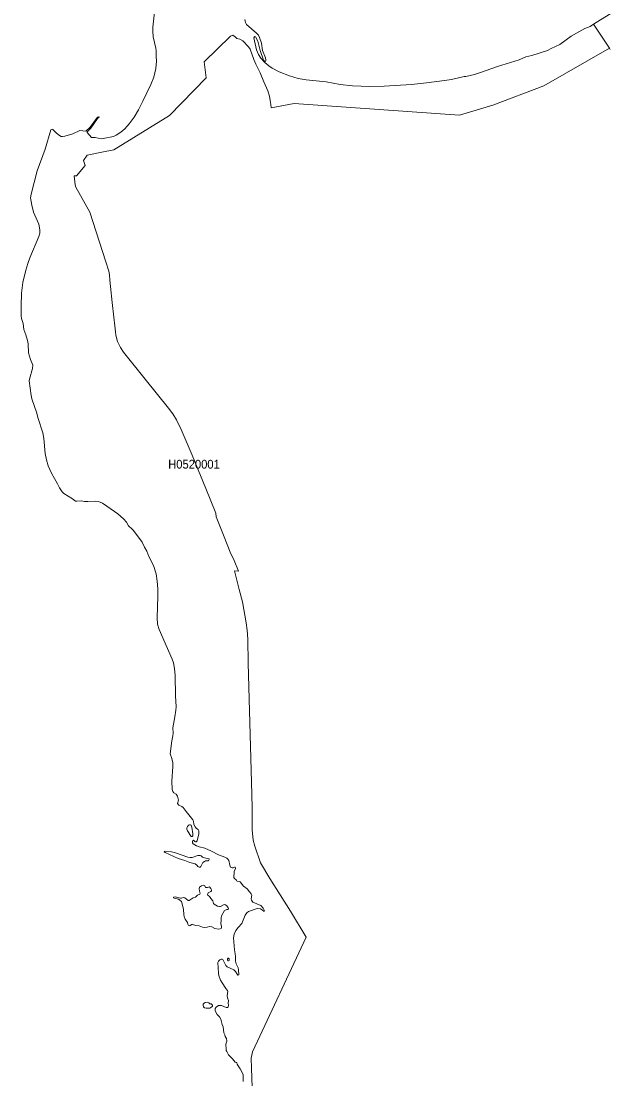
# Model space of a CAD drawing. Extents: x 369010 to 739155, y 6377141 to 6616555.
# Drawn here: x 470597 to 477293, y 6552828 to 6564850 of the extents above; entities that cross this region are included whole.
import ezdxf
from ezdxf.enums import TextEntityAlignment as Align

# ---------------------------------------------------------------- set-up
doc = ezdxf.new("R2010")
doc.units = 0
doc.header["$LTSCALE"] = 40
doc.layers.add('1', color=7, linetype='Continuous', lineweight=13)
doc.layers.add('2', color=7, linetype='Continuous')

msp = doc.modelspace()

# ---------------------------------------------------------------- linework, layer by layer
at = {"layer": '1'}
for points in [[(472115.39, 6564953.27), (472095.7, 6564781.81), (472094.87, 6564737.62), (472097.18, 6564673.9), (472129.79, 6564541.99), (472132.44, 6564513.86), (472131.28, 6564453.45), (472135.75, 6564394.69), (472128.13, 6564311.11), (472117.21, 6564263.12), (472104.8, 6564215.62), (472070.7, 6564130.38), (471981.66, 6563940.22), (471931.18, 6563843.07), (471882.86, 6563759.82), (471824.93, 6563682.2), (471775.44, 6563626.75), (471729.93, 6563587.03), (471679.29, 6563554.26), (471649.33, 6563539.2), (471528.68, 6563515.37), (471507, 6563514.38), (471438.64, 6563529.27), (471395.78, 6563527.12), (471346.79, 6563585.21), (471347.45, 6563592.49), (471390.65, 6563635.86), (471467.11, 6563743.93), (471483, 6563758.83), (471482.67, 6563763.46), (471467.44, 6563758.33), (471381.55, 6563645.13), (471334.21, 6563600.94), (471263.54, 6563606.4)], [(477333.73, 6564956.74), (477107.65, 6564816.73), (477139.1, 6564769.89), (477287.89, 6564543.48), (477298.15, 6564527.92)], [(473068.2, 6558598.58), (473021.69, 6558719.73), (472975.68, 6558815.88), (472906.83, 6558987.18), (472814.81, 6559214.58), (472812.99, 6559258.44), (472697.8, 6559536.49), (472636.07, 6559684.78), (472541.4, 6559916.98), (472418.26, 6560207.44), (472364.97, 6560319.16), (472321.77, 6560385.36), (472274.11, 6560451.73), (472009.3, 6560781.74), (471762.7, 6561086.43), (471726.79, 6561141.88), (471694.84, 6561210.06), (471675.65, 6561281.23), (471671.51, 6561317.97), (471667.54, 6561352.73), (471647.51, 6561519.89), (471637.25, 6561619.36), (471631.79, 6561653.45), (471614.74, 6561833.35), (471604.48, 6561905.84), (471603.16, 6561967.74), (471593.39, 6562006.97), (471560.95, 6562113.22), (471376.91, 6562680.4), (471219.19, 6562962.92), (471211.74, 6562989.56), (471198.66, 6563093.67), (471227.3, 6563092.84), (471325.11, 6563209.19), (471305.91, 6563266.45), (471347.95, 6563326.36), (471513.78, 6563359.63), (471650.99, 6563387.93), (472284.37, 6563778.52), (472702.27, 6564208), (472679.26, 6564387.25), (472979.65, 6564679.53), (473004.64, 6564692.93), (473033.28, 6564673.57), (473050.32, 6564654.04), (473085.08, 6564646.09), (473120.16, 6564625.57), (473183.22, 6564558.71), (473202.25, 6564533.39), (473242.64, 6564412.9), (473265.31, 6564362.25), (473316.29, 6564261.96), (473358.49, 6564160.34), (473401.52, 6564059.55), (473421.55, 6563998.64), (473431.31, 6563948.99), (473437.93, 6563903.48), (473440.25, 6563865.25), (473702.08, 6563914.57), (475584.85, 6563782.49), (475963.36, 6563893.88), (476543.62, 6564116.15), (477287.72, 6564543.32), (477287.89, 6564543.48), (477139.1, 6564769.89), (477107.65, 6564816.73), (477068.1, 6564791.07), (477008.02, 6564768.07), (476941.32, 6564728.18), (476852.61, 6564681.35), (476724.84, 6564584.86), (476627.19, 6564539.84), (476583.34, 6564516.01), (476405.42, 6564459.07), (476336.74, 6564444.84), (476261.76, 6564410.58), (476015.66, 6564336.77), (475811.26, 6564261.46), (475752.01, 6564245.57), (475653.87, 6564221.08), (475637.15, 6564222.4), (475491.51, 6564188.47), (475413.88, 6564175.4), (475207, 6564148.42), (475037.36, 6564132.2), (474724.89, 6564110.36), (474562.7, 6564108.7), (474365.42, 6564114.99), (474226.06, 6564131.21), (474066.85, 6564161.33), (473838.29, 6564182.68), (473746.76, 6564199.23), (473650.44, 6564227.53), (473530.78, 6564274.7), (473453.32, 6564315.09), (473414.76, 6564341.24), (473368.59, 6564381.95), (473322.08, 6564430.94), (473296.92, 6564472.81), (473274.91, 6564524.45)], [(473274.91, 6564524.45), (473242.97, 6564660.99), (473249.75, 6564672.41), (473256.71, 6564674.89), (473264.48, 6564670.42), (473290.3, 6564621.43), (473315.46, 6564517.99), (473355.18, 6564406.94), (473365.94, 6564394.2), (473375.04, 6564392.54), (473380.83, 6564397.84), (473381.99, 6564407.44), (473374.88, 6564434.58), (473341.44, 6564515.84), (473332.01, 6564599.59), (473309.5, 6564666.28), (473295.43, 6564690.28), (473274.75, 6564713.95), (473162.04, 6564812.26), (473149.46, 6564833.61), (473141.02, 6564871.01)], [(477298.15, 6564527.92), (477287.89, 6564543.48), (477287.72, 6564543.32), (476543.62, 6564116.15), (475963.36, 6563893.88), (475584.85, 6563782.49), (473702.08, 6563914.57), (473440.25, 6563865.25), (473437.93, 6563903.48), (473431.31, 6563948.99), (473421.55, 6563998.64), (473401.52, 6564059.55), (473358.49, 6564160.34), (473316.29, 6564261.96), (473265.31, 6564362.25), (473242.64, 6564412.9), (473202.25, 6564533.39), (473183.22, 6564558.71), (473120.16, 6564625.57), (473085.08, 6564646.09), (473050.32, 6564654.04), (473033.28, 6564673.57), (473004.64, 6564692.93), (472979.65, 6564679.53), (472679.26, 6564387.25), (472702.27, 6564208), (472284.37, 6563778.52), (471650.99, 6563387.93), (471513.78, 6563359.63), (471347.95, 6563326.36), (471305.91, 6563266.45), (471325.11, 6563209.19), (471227.3, 6563092.84), (471198.66, 6563093.67), (471211.74, 6562989.56), (471219.19, 6562962.92), (471376.91, 6562680.4), (471560.95, 6562113.22), (471593.39, 6562006.97), (471603.16, 6561967.74), (471604.48, 6561905.84), (471614.74, 6561833.35), (471631.79, 6561653.45), (471637.25, 6561619.36), (471647.51, 6561519.89), (471667.54, 6561352.73), (471671.51, 6561317.97), (471675.65, 6561281.23), (471694.84, 6561210.06), (471726.79, 6561141.88), (471762.7, 6561086.43), (472009.3, 6560781.74), (472274.11, 6560451.73), (472321.77, 6560385.36), (472364.97, 6560319.16), (472418.26, 6560207.44), (472541.4, 6559916.98), (472636.07, 6559684.78), (472697.8, 6559536.49), (472812.99, 6559258.44), (472814.81, 6559214.58), (472906.83, 6558987.18), (472975.68, 6558815.88), (473021.69, 6558719.73), (473068.2, 6558598.58), (473025.66, 6558603.71), (473076.31, 6558389.38), (473115.2, 6558250.52), (473156.74, 6558011.2), (473168.82, 6557925.97), (473175.94, 6557823.85), (473181.07, 6557553.92), (473221.12, 6556063.88), (473224.93, 6555899.04), (473226.42, 6555657.41), (473237.84, 6555539.9), (473253.73, 6555471.71), (473318.44, 6555284.19)], [(471263.54, 6563606.4), (471185.75, 6563568.83), (471095.22, 6563542.02), (471068.91, 6563538.54), (471054.18, 6563540.36), (471032, 6563550.13), (471001.05, 6563576.44), (470959.68, 6563618.31), (470949.25, 6563623.61), (470936.01, 6563615), (470870.47, 6563395.88), (470781.43, 6563150.6), (470710.59, 6562884.14), (470703.31, 6562842.76), (470718.21, 6562757.2), (470738.4, 6562678.58), (470797.65, 6562542.7), (470810.56, 6562479.98), (470809.23, 6562439.59), (470799.8, 6562403.35), (470696.19, 6562160.39), (470672.03, 6562095.84), (470649.36, 6562018.39), (470617.58, 6561879.53), (470607.98, 6561820.94), (470602.68, 6561760.2), (470597.39, 6561611.91), (470598.38, 6561501.35), (470603.18, 6561472.22), (470621.05, 6561411.98), (470626.68, 6561346.77), (470652.5, 6561285.53), (470670.54, 6561219.83), (470677.33, 6561181.27), (470682.95, 6561080.48), (470704.97, 6561003.52), (470729.29, 6560940.79), (470727.31, 6560901.9), (470693.05, 6560779.92), (470690.24, 6560760.23), (470710.59, 6560596.05), (470719.2, 6560558.14), (470774.48, 6560395.79)], [(470774.48, 6560395.79), (470787.22, 6560345.31), (470845.64, 6560169.04), (470857.23, 6560105.99), (470871.63, 6559936.68), (470885.7, 6559863.86), (470904.07, 6559795.67), (470943.13, 6559711.43), (471011.97, 6559590.28), (471032.99, 6559546.75), (471065.76, 6559499.08), (471083.14, 6559480.71), (471183.27, 6559421.3), (471214.39, 6559395.48), (471231.6, 6559393.16), (471280.92, 6559396.31), (471316.5, 6559391.84), (471356.06, 6559391.84), (471447.42, 6559395.48), (471477.7, 6559389.36), (471522.55, 6559369.83), (471571.38, 6559339.04), (471696.33, 6559250.33), (471759.89, 6559192.57), (471794.31, 6559157.32), (471819.47, 6559112.8), (471861.51, 6559077.55), (471876.07, 6559060.33), (471972.73, 6558926.61), (471999.37, 6558870.83), (472026.02, 6558826.31), (472049.02, 6558766.89), (472101.98, 6558661.3), (472131.61, 6558566.47), (472144.52, 6558484.05), (472151.8, 6558396.17), (472152.79, 6558312.92), (472145.51, 6558066.48), (472149.81, 6557996.8), (472168.02, 6557934.74), (472316.15, 6557596.95), (472329.55, 6557557.72), (472341.14, 6557493.18), (472349.08, 6557413.9), (472353.05, 6557180.04), (472359.01, 6557055.09), (472357.52, 6557018.51), (472346.6, 6556943.21), (472323.93, 6556816.93), (472326.08, 6556757.18), (472323.1, 6556728.38), (472311.51, 6556669.46), (472293.31, 6556523.65), (472310.68, 6556467.38), (472321.11, 6556421.21), (472323.76, 6556376.36), (472312.01, 6556211.35), (472314.99, 6556117.67), (472322.6, 6556092.35), (472335.68, 6556080.27), (472361.99, 6556064.38), (472374.73, 6556040.88), (472384.5, 6556011.75), (472386.49, 6555996.52), (472374.9, 6555957.63), (472391.29, 6555940.42), (472424.72, 6555924.2), (472439.61, 6555911.79), (472462.78, 6555883.48), (472472.38, 6555867.76), (472549.01, 6555770.78), (472556.29, 6555756.21), (472562.58, 6555717.48), (472577.31, 6555692.16), (472591.88, 6555674.29), (472609.75, 6555661.21), (472616.54, 6555648.14), (472620.18, 6555635.89), (472620.01, 6555614.21), (472598.33, 6555533.28), (472587.9, 6555522.85), (472580.46, 6555521.36), (472571.02, 6555524.34), (472559.11, 6555541.06), (472548.68, 6555538.08), (472544.54, 6555525.83), (472546.03, 6555512.09), (472552.32, 6555500.51), (472593.2, 6555474.85), (472622.49, 6555463.27), (472687.54, 6555448.71), (472764.17, 6555416.27), (472843.11, 6555373.73), (472914.11, 6555348.24), (472936.79, 6555335.67), (472947.71, 6555325.9), (472959.96, 6555311.01), (472970.71, 6555257.71), (472979.32, 6555235.7), (472985.28, 6555229.74)], [(473235.19, 6552398.14), (473216.98, 6552949.1), (473212.68, 6553064.45), (473227.25, 6553136.61), (473840.93, 6554436.98), (473659.87, 6554731.91), (473425.19, 6555106.77), (473318.44, 6555284.19), (473253.73, 6555471.71), (473237.84, 6555539.9), (473226.42, 6555657.41), (473224.93, 6555899.04), (473221.12, 6556063.88), (473181.07, 6557553.92), (473175.94, 6557823.85), (473168.82, 6557925.97), (473156.74, 6558011.2), (473115.2, 6558250.52), (473076.31, 6558389.38), (473025.66, 6558603.71), (473068.2, 6558598.58)], [(473318.44, 6555284.19), (473425.19, 6555106.77), (473659.87, 6554731.91), (473840.93, 6554436.98), (473227.25, 6553136.61), (473212.68, 6553064.45), (473216.98, 6552949.1), (473235.19, 6552398.14), (473247.27, 6552322.17), (473261.51, 6552279.3), (473324.4, 6552140.61), (473522.67, 6551707.16), (473641.01, 6551449.3), (473814.45, 6551067.98), (473853.02, 6550983.08), (473870.89, 6550939.55), (473888.6, 6550862.26), (473913.92, 6550700.73), (473928.32, 6550642.97), (473958.61, 6550563.52), (473790.13, 6550457.77)], [(472985.28, 6555229.74), (472995.54, 6555226.76), (473007.13, 6555226.76), (473025.33, 6555234.54), (473030.63, 6555233.38), (473035.43, 6555226.76), (473035.1, 6555220.14), (473018.38, 6555184.23), (473020.37, 6555159.24), (473016.56, 6555137.72), (473018.05, 6555115.71), (473023.35, 6555104.46), (473042.54, 6555090.72), (473047.01, 6555078.31), (473052.64, 6555074.17), (473081.27, 6555072.85), (473088.88, 6555067.22), (473127.94, 6555018.73), (473168.16, 6554987.78), (473196.13, 6554952.03), (473213.67, 6554929.52), (473219.3, 6554915.29), (473214.83, 6554874.41), (473216.65, 6554859.01), (473232.21, 6554834.52), (473322.41, 6554796.79), (473349.39, 6554767.99), (473365.77, 6554735.71), (473360.15, 6554731.58), (473342.6, 6554746.8), (473317.94, 6554759.22), (473280.87, 6554763.19), (473184.21, 6554730.75), (473163.2, 6554715.52), (473144.16, 6554686.39), (473108.91, 6554595.37), (473064.89, 6554547.04), (473040.56, 6554515.26), (473018.88, 6554472.07), (473011.93, 6554432.18), (473022.19, 6554293.32), (473032.78, 6554248.64), (473035.92, 6554216.86), (473034.76, 6554166.55), (473044.03, 6554136.42), (473065.88, 6554089.75), (473071.18, 6554068.24), (473072.17, 6554008.49), (473063.56, 6554007.33), (473053.63, 6554017.43), (473036.09, 6554047.22), (473018.05, 6554065.26), (472938.94, 6554102.83), (472924.37, 6554115.07), (472891.11, 6554182.6), (472882.17, 6554188.23), (472871.91, 6554188.89), (472857.34, 6554182.27), (472843.11, 6554165.39), (472835.83, 6554151.32), (472841.62, 6554029.34), (472847.08, 6554001.04), (472864.79, 6553948.74), (472881.84, 6553917.46), (472925.86, 6553854.41), (472945.72, 6553831.73), (472947.71, 6553824.95), (472940.26, 6553770.66), (472943.9, 6553748.15), (472956.32, 6553718.03), (472950.36, 6553691.88), (472957.47, 6553660.6), (472951.85, 6553646.37), (472943.74, 6553638.26), (472930.66, 6553638.09), (472876.87, 6553661.26), (472840.3, 6553659.77), (472815.31, 6553642.73), (472803.72, 6553627.33), (472803.39, 6553606.15), (472807.53, 6553592.41), (472826.89, 6553559.97), (472852.38, 6553534.16), (472866.78, 6553507.01), (472882.67, 6553446.11), (472896.73, 6553418.96), (472903.85, 6553349.95), (472915.77, 6553326.78), (472919.08, 6553308.9), (472931.32, 6553284.74), (472935.3, 6553255.28), (472923.88, 6553221.19), (472923.55, 6553207.12), (472929.5, 6553176.83), (472929.5, 6553151.18), (472935.13, 6553137.44), (472956.98, 6553100.87), (473002.49, 6553054.86), (473032.94, 6553016.62), (473047.01, 6553013.48)], [(473047.01, 6553013.48), (473052.31, 6553008.02), (473052.97, 6552996.43), (473063.89, 6552974.42), (473088.88, 6552940.16), (473121.49, 6552876.77), (473123.81, 6552864.03), (473122.32, 6552798.32)]]:
    msp.add_lwpolyline(points, dxfattribs=at)
for points in [[(472540.74, 6555581.77), (472547.36, 6555584.75), (472550, 6555590.38), (472550, 6555611.56), (472537.09, 6555688.36), (472529.32, 6555710.37), (472523.69, 6555715.33), (472513.92, 6555716.33), (472502.67, 6555712.02), (472488.11, 6555697.13), (472482.15, 6555682.56), (472481.65, 6555665.02), (472488.11, 6555646.32), (472531.3, 6555584.09)], [(472620.84, 6555234.21), (472632.76, 6555235.7), (472639.54, 6555242.16), (472665.53, 6555286.51), (472682.24, 6555299.92), (472695.65, 6555305.05), (472727.75, 6555305.54), (472733.71, 6555312.5), (472736.03, 6555321.6), (472734.04, 6555330.37), (472698.3, 6555334.84), (472681.91, 6555340.13), (472661.22, 6555349.07), (472646.66, 6555361.32), (472632.76, 6555367.28), (472605.94, 6555366.62), (472543.05, 6555344.93), (472521.21, 6555343.44), (472493.73, 6555349.07), (472351.07, 6555396.9), (472308.04, 6555408.49), (472226.61, 6555416.27), (472223.8, 6555408.32), (472233.89, 6555400.54), (472382.68, 6555330.54), (472460.47, 6555311.01), (472515.58, 6555287.84), (472576.65, 6555271.12), (472597.5, 6555252.58), (472606.44, 6555239.84)], [(472800.58, 6554538.43), (472840.46, 6554529.5), (472860.32, 6554532.81), (472873.07, 6554538.43), (472876.38, 6554544.72), (472876.71, 6554559.29), (472869.59, 6554594.04), (472872.74, 6554629.46), (472871.25, 6554659.58), (472875.88, 6554681.59), (472910.64, 6554739.69), (472935.96, 6554751.44), (472952.01, 6554754.42), (472954.99, 6554762.86), (472952.01, 6554772.29), (472937.45, 6554793.47), (472913.95, 6554808.7), (472899.55, 6554807.21), (472866.12, 6554786.69), (472853.87, 6554785.37), (472831.03, 6554789.01), (472793.96, 6554812.01), (472786.84, 6554821.45), (472777.9, 6554851.57), (472752.91, 6554877.05), (472739.67, 6554899.73), (472719.98, 6554914.95), (472715.84, 6554923.89), (472725.93, 6554941.6), (472755.23, 6554957.99), (472760.86, 6554965.43), (472761.02, 6554976.85), (472756.39, 6554993.07), (472738.68, 6555009.79), (472717.82, 6555003), (472695.81, 6555003.5), (472685.39, 6555020.55), (472679.43, 6555025.84), (472668.17, 6555028.82), (472646.99, 6555022.86), (472626.47, 6555005.98), (472623.49, 6554987.28), (472624.48, 6554963.78), (472633.09, 6554933.66), (472628.12, 6554925.88), (472604.62, 6554916.11), (472579.63, 6554892.61), (472553.15, 6554884.83), (472508.13, 6554855.7), (472497.37, 6554856.53), (472458.48, 6554883.67), (472439.12, 6554888.64), (472421.9, 6554881.36), (472409.16, 6554881.52), (472347.76, 6554898.24), (472328.56, 6554893.11), (472330.21, 6554887.15), (472339.15, 6554882.52), (472385.66, 6554869.44), (472401.88, 6554859.51), (472419.42, 6554843.79), (472425.88, 6554832.2), (472444.91, 6554753.09), (472448.05, 6554695.83), (472453.18, 6554673.48), (472461.79, 6554644.02), (472490.26, 6554603.64), (472492.24, 6554584.94), (472501.18, 6554570.54), (472509.29, 6554568.22), (472518.39, 6554570.38), (472538.58, 6554583.12), (472548.02, 6554583.95), (472584.1, 6554571.2), (472621.83, 6554568.89), (472660.39, 6554551.51), (472678.6, 6554548.36), (472712.53, 6554551.84), (472738.18, 6554558.62), (472764.33, 6554555.15)], [(472956.81, 6554169.52), (472961.94, 6554173.33), (472964.59, 6554183.59), (472962.27, 6554192.36), (472956.81, 6554198.16), (472951.85, 6554198.49), (472944.73, 6554191.7), (472944.4, 6554178.13), (472949.7, 6554170.68)], [(472723.29, 6553630.31), (472741.99, 6553632.3), (472767.97, 6553645.7), (472773.6, 6553655.47), (472773.6, 6553666.23), (472767.97, 6553674.67), (472760.19, 6553679.14), (472744.8, 6553682.28), (472731.4, 6553692.21), (472712.86, 6553699.82), (472690.85, 6553696.02), (472679.92, 6553688.24), (472669.17, 6553675.16), (472667.68, 6553666.23), (472671.48, 6553646.04), (472681.41, 6553634.95), (472700.94, 6553629.98)]]:
    msp.add_lwpolyline(points, close=True, dxfattribs=at)

# ---------------------------------------------------------------- texts
at = {"layer": '2', "width": 0.95}
msp.add_text('H0520001', height=100, dxfattribs=at).set_placement((472563.4, 6559764.16), align=Align.CENTER)

doc.saveas('drawing.dxf')
